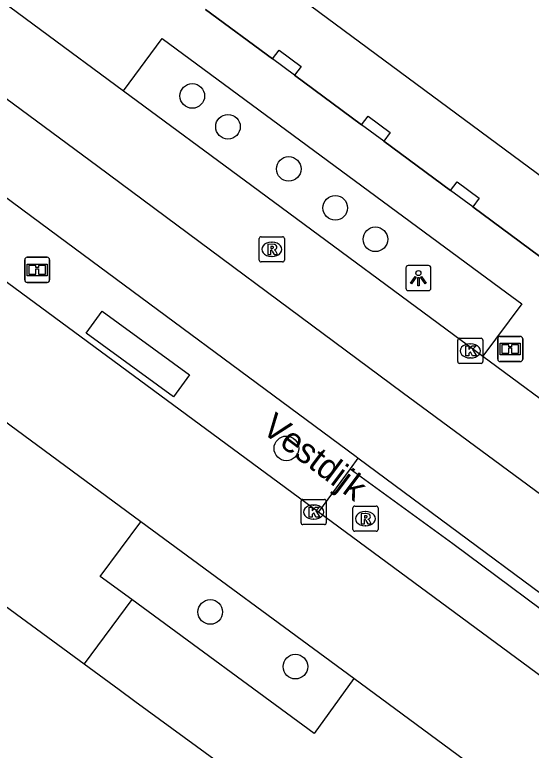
# Model space of a CAD drawing. Extents: x 161087 to 161922, y 382574 to 383873.
# Drawn here: x 161371.97 to 161392.5, y 383524.92 to 383554.13 of the extents above; entities that cross this region are included whole.
import ezdxf

# ---------------------------------------------------------------- set-up
doc = ezdxf.new("R2010")
doc.units = 0
for name, color, linetype in [('IMGEO_Berm_gesloten', 7, 'Continuous'), ('IMGEO_Boom', 7, 'Continuous'), ('IMGEO_Fietspad_gesloten', 7, 'Continuous'), ('IMGEO_Informatiebord', 7, 'Continuous'), ('IMGEO_Kolk', 7, 'Continuous'), ('IMGEO_Lichtpunt', 7, 'Continuous'), ('IMGEO_Openbare_ruimte_label', 7, 'Continuous'), ('IMGEO_OVBaan_gesloten', 7, 'Continuous'), ('IMGEO_Pand', 7, 'Continuous'), ('IMGEO_Pand_overbouw', 7, 'Continuous'), ('IMGEO_Rijbaan_lokaal_gesloten', 7, 'Continuous'), ('IMGEO_Rioolput', 7, 'Continuous'), ('IMGEO_Voetpad_gesloten', 7, 'Continuous'), ('IMGEO_Voetpad_open', 7, 'Continuous')]:
    doc.layers.add(name, color=color, linetype=linetype)

msp = doc.modelspace()

# ---------------------------------------------------------------- linework, layer by layer
at = {"layer": 'IMGEO_Berm_gesloten'}
msp.add_lwpolyline([(161385.302, 383536.102), (161389.378, 383533.131), (161394.611, 383529.244), (161397.427, 383527.168)], dxfattribs=at)
at = {"layer": 'IMGEO_Boom'}
for centre in [(161379.025, 383550.907), (161380.444, 383549.683), (161382.859, 383548.009), (161384.708, 383546.463), (161386.304, 383545.214), (161382.765, 383536.911), (161379.739, 383530.415), (161383.124, 383528.244)]:
    msp.add_circle(centre, 0.489, dxfattribs=at)
at = {"layer": 'IMGEO_Fietspad_gesloten'}
for points in [[(161356.043, 383555.001), (161356.248, 383554.848), (161364.353, 383548.887), (161384.036, 383534.394)], [(161376.98, 383533.997), (161370.397, 383538.844)], [(161384.036, 383534.394), (161395.411, 383526.019), (161396.168, 383525.461)], [(161385.44, 383527.768), (161376.98, 383533.997)], [(161390.737, 383523.876), (161389.846, 383524.524), (161385.44, 383527.768)]]:
    msp.add_lwpolyline(points, dxfattribs=at)
at = {"layer": 'IMGEO_Informatiebord'}
for p, q in [((161372.366, 383543.601), (161372.366, 383544.401)), ((161372.366, 383544.401), (161372.366, 383543.601)), ((161372.466, 383544.501), (161373.256, 383544.501)), ((161373.256, 383544.501), (161372.466, 383544.501)), ((161373.356, 383544.401), (161373.356, 383543.601)), ((161373.356, 383543.601), (161373.356, 383544.401)), ((161373.256, 383543.501), (161372.466, 383543.501)), ((161372.466, 383543.501), (161373.256, 383543.501)), ((161391.167, 383540.457), (161391.167, 383541.257)), ((161391.167, 383541.257), (161391.167, 383540.457)), ((161391.267, 383541.357), (161392.057, 383541.357)), ((161392.057, 383541.357), (161391.267, 383541.357)), ((161392.157, 383541.257), (161392.157, 383540.457)), ((161392.157, 383540.457), (161392.157, 383541.257)), ((161392.057, 383540.357), (161391.267, 383540.357)), ((161391.267, 383540.357), (161392.057, 383540.357))]:
    msp.add_line(p, q, dxfattribs=at)
for points in [[(161372.467, 383544.233), (161373.255, 383544.233), (161373.255, 383543.769), (161372.467, 383543.769), (161372.467, 383544.233)], [(161372.532, 383544.168), (161372.532, 383543.834), (161372.807, 383543.834), (161372.808, 383544.047), (161372.912, 383544.048), (161372.913, 383543.834), (161373.19, 383543.834), (161373.19, 383544.168), (161372.914, 383544.168), (161372.914, 383544.088), (161372.808, 383544.088), (161372.808, 383544.168), (161372.532, 383544.168)], [(161391.268, 383541.089), (161392.056, 383541.089), (161392.056, 383540.625), (161391.268, 383540.625), (161391.268, 383541.089)], [(161391.333, 383541.024), (161391.333, 383540.69), (161391.608, 383540.69), (161391.609, 383540.903), (161391.713, 383540.904), (161391.714, 383540.69), (161391.991, 383540.69), (161391.991, 383541.024), (161391.715, 383541.024), (161391.715, 383540.944), (161391.609, 383540.944), (161391.609, 383541.024), (161391.333, 383541.024)]]:
    msp.add_lwpolyline(points, dxfattribs=at)
for centre, start, end in [((161372.466, 383544.401), 90, 180), ((161372.466, 383544.401), 90, 180), ((161373.256, 383544.401), 0, 90), ((161373.256, 383544.401), 360, 90), ((161372.466, 383543.601), 180, 270), ((161372.466, 383543.601), 180, 270), ((161373.256, 383543.601), 270, 0), ((161373.256, 383543.601), 270, 0), ((161391.267, 383541.257), 90, 180), ((161391.267, 383541.257), 90, 180), ((161392.057, 383541.257), 0, 90), ((161392.057, 383541.257), 360, 90), ((161391.267, 383540.457), 180, 270), ((161391.267, 383540.457), 180, 270), ((161392.057, 383540.457), 270, 0), ((161392.057, 383540.457), 270, 0)]:
    msp.add_arc(centre, 0.1, start, end, dxfattribs=at)
at = {"layer": 'IMGEO_Kolk'}
for p, q in [((161389.573, 383540.357), (161389.573, 383541.209)), ((161389.648, 383541.283), (161390.5, 383541.283)), ((161390.574, 383541.209), (161390.574, 383540.357)), ((161390.061, 383541.063), (161390.086, 383541.063)), ((161390.084, 383540.503), (161390.059, 383540.503)), ((161390.5, 383540.283), (161389.648, 383540.283)), ((161383.348, 383533.957), (161383.348, 383534.809)), ((161383.423, 383534.883), (161384.275, 383534.883)), ((161384.349, 383534.809), (161384.349, 383533.957)), ((161383.836, 383534.663), (161383.861, 383534.663)), ((161384.275, 383533.883), (161383.423, 383533.883)), ((161383.859, 383534.103), (161383.834, 383534.103))]:
    msp.add_line(p, q, dxfattribs=at)
for points in [[(161389.573, 383540.357), (161389.573, 383541.209)], [(161389.648, 383541.283), (161390.5, 383541.283)], [(161390.574, 383541.209), (161390.574, 383540.357)], [(161389.894, 383540.983), (161390.017, 383540.983), (161390.017, 383540.832), (161390.147, 383540.983), (161390.311, 383540.983), (161390.165, 383540.832), (161390.318, 383540.583), (161390.166, 383540.583), (161390.081, 383540.747), (161390.017, 383540.68), (161390.017, 383540.583), (161389.894, 383540.583), (161389.894, 383540.983)], [(161390.5, 383540.283), (161389.648, 383540.283)], [(161383.348, 383533.957), (161383.348, 383534.809)], [(161383.423, 383534.883), (161384.275, 383534.883)], [(161384.349, 383534.809), (161384.349, 383533.957)], [(161383.669, 383534.583), (161383.792, 383534.583), (161383.792, 383534.432), (161383.922, 383534.583), (161384.086, 383534.583), (161383.94, 383534.432), (161384.093, 383534.183), (161383.941, 383534.183), (161383.856, 383534.347), (161383.792, 383534.28), (161383.792, 383534.183), (161383.669, 383534.183), (161383.669, 383534.583)], [(161384.275, 383533.883), (161383.423, 383533.883)]]:
    msp.add_lwpolyline(points, dxfattribs=at)
for centre, start, end in [((161389.65, 383541.207), 91.552, 178.448), ((161389.65, 383541.207), 91.552, 178.448), ((161390.498, 383541.207), 1.552, 88.448), ((161390.498, 383541.207), 1.552, 88.448), ((161389.65, 383540.359), 181.552, 268.448), ((161389.65, 383540.359), 181.552, 268.448), ((161390.498, 383540.359), 271.552, 358.448), ((161390.498, 383540.359), 271.552, 358.448), ((161383.425, 383534.807), 91.552, 178.448), ((161383.425, 383534.807), 91.552, 178.448), ((161384.273, 383534.807), 1.552, 88.448), ((161384.273, 383534.807), 1.552, 88.448), ((161383.425, 383533.959), 181.552, 268.448), ((161383.425, 383533.959), 181.552, 268.448), ((161384.273, 383533.959), 271.552, 358.448), ((161384.273, 383533.959), 271.552, 358.448)]:
    msp.add_arc(centre, 0.0765, start, end, dxfattribs=at)
for centre, major_axis, ratio, start_param, end_param in [((161390.06, 383540.783), (-0.387, 0.002), 0.722429, 4.712389, 7.853982), ((161390.085, 383540.783), (-0.39, 0.002), 0.717154, 1.570796, 4.712389), ((161383.835, 383534.383), (-0.387, 0.002), 0.722429, 4.712389, 7.853982), ((161383.86, 383534.383), (-0.39, 0.002), 0.717154, 1.570796, 4.712389)]:
    msp.add_ellipse(centre, major_axis=major_axis, ratio=ratio, start_param=start_param, end_param=end_param, dxfattribs=at)
at = {"layer": 'IMGEO_Lichtpunt'}
for p, q in [((161388.416, 383544.172), (161387.608, 383544.172)), ((161388.416, 383544.172), (161387.608, 383544.172)), ((161387.514, 383544.077), (161387.514, 383543.27)), ((161387.514, 383544.077), (161387.514, 383543.27)), ((161388.51, 383543.27), (161388.51, 383544.077)), ((161388.51, 383543.27), (161388.51, 383544.077)), ((161387.608, 383543.176), (161388.416, 383543.176)), ((161387.608, 383543.176), (161388.416, 383543.176))]:
    msp.add_line(p, q, dxfattribs=at)
for points in [[(161387.888, 383543.741), (161387.927, 383543.713), (161387.739, 383543.451), (161387.701, 383543.478), (161387.888, 383543.741)], [(161387.99, 383543.693), (161388.037, 383543.693), (161388.037, 383543.371), (161387.99, 383543.371), (161387.99, 383543.693)], [(161388.1, 383543.713), (161388.138, 383543.74), (161388.325, 383543.478), (161388.286, 383543.45), (161388.1, 383543.713)]]:
    msp.add_lwpolyline(points, dxfattribs=at)
msp.add_circle((161388.013, 383543.875), 0.0994, dxfattribs=at)
for centre, start, end in [((161387.608, 383544.077), 90, 180), ((161387.608, 383544.077), 90, 180), ((161388.416, 383544.077), 0, 90), ((161388.416, 383544.077), 0, 90), ((161387.608, 383543.27), 180, 270), ((161387.608, 383543.27), 180, 270), ((161388.416, 383543.27), 270, 0), ((161388.416, 383543.27), 270, 360)]:
    msp.add_arc(centre, 0.0946, start, end, dxfattribs=at)
at = {"layer": 'IMGEO_OVBaan_gesloten'}
for points in [[(161351.148, 383567.363), (161353.185, 383565), (161356.474, 383562.003), (161375.276, 383548.121), (161387.371, 383539.14), (161426.771, 383510.12)], [(161385.611, 383536.518), (161385.533, 383536.576), (161373.37, 383545.571), (161361.784, 383554.138), (161357.636, 383557.181)], [(161397.72, 383527.565), (161396.911, 383528.161), (161385.611, 383536.518)]]:
    msp.add_lwpolyline(points, dxfattribs=at)
at = {"layer": 'IMGEO_Pand'}
for points in [[(161440.058, 383518.981), (161438.297, 383520.868), (161434.369, 383517.049), (161377.991, 383558.729), (161377.881, 383558.576), (161369.549, 383564.748)], [(161382.217, 383552.377), (161382.473, 383552.723), (161383.35, 383552.075), (161383.094, 383551.729)], [(161383.094, 383551.729), (161382.217, 383552.377)], [(161385.756, 383549.762), (161386.012, 383550.108), (161386.888, 383549.46), (161386.632, 383549.114)], [(161386.632, 383549.114), (161385.756, 383549.762)], [(161389.294, 383547.147), (161389.55, 383547.493), (161390.427, 383546.845), (161390.171, 383546.499)], [(161390.171, 383546.499), (161389.294, 383547.147)], [(161358.018, 383540.596), (161374.723, 383528.36)], [(161374.723, 383528.36), (161376.115, 383527.34), (161376.746, 383526.878), (161381.984, 383523.041)]]:
    msp.add_lwpolyline(points, dxfattribs=at)
at = {"layer": 'IMGEO_Pand_overbouw'}
for points in [[(161434.369, 383517.049), (161377.991, 383558.729)], [(161379.555, 383554.344), (161382.217, 383552.377), (161382.473, 383552.723), (161383.35, 383552.075), (161383.094, 383551.729), (161385.756, 383549.762), (161386.012, 383550.108), (161386.888, 383549.46), (161386.632, 383549.114), (161389.294, 383547.147), (161389.55, 383547.493), (161390.427, 383546.845), (161390.171, 383546.499), (161392.841, 383544.526)]]:
    msp.add_lwpolyline(points, dxfattribs=at)
at = {"layer": 'IMGEO_Rijbaan_lokaal_gesloten'}
for points in [[(161369.68, 383555.995), (161376.296, 383551.113)], [(161376.296, 383551.113), (161381.393, 383547.352), (161390.572, 383540.579)], [(161390.572, 383540.579), (161397.967, 383535.123), (161401.235, 383532.711), (161405.182, 383529.797), (161416.954, 383521.105), (161418.069, 383520.287), (161421.096, 383518.064), (161425.657, 383514.716)]]:
    msp.add_lwpolyline(points, dxfattribs=at)
at = {"layer": 'IMGEO_Rioolput'}
for p, q in [((161381.761, 383545.316), (161382.613, 383545.316)), ((161381.686, 383544.39), (161381.686, 383545.242)), ((161382.174, 383545.096), (161382.199, 383545.096)), ((161382.687, 383545.242), (161382.687, 383544.39)), ((161382.197, 383544.536), (161382.172, 383544.536)), ((161382.613, 383544.316), (161381.761, 383544.316)), ((161385.406, 383533.693), (161385.406, 383534.545)), ((161385.481, 383534.619), (161386.333, 383534.619)), ((161386.407, 383534.545), (161386.407, 383533.693)), ((161385.894, 383534.399), (161385.919, 383534.399)), ((161386.333, 383533.619), (161385.481, 383533.619)), ((161385.917, 383533.839), (161385.892, 383533.839))]:
    msp.add_line(p, q, dxfattribs=at)
for points in [[(161381.761, 383545.316), (161382.613, 383545.316)], [(161381.686, 383544.39), (161381.686, 383545.242)], [(161382.275, 383545.014), (161382.023, 383545.016), (161382.023, 383544.616)], [(161382.687, 383545.242), (161382.687, 383544.39)], [(161382.023, 383544.616), (161382.147, 383544.616), (161382.147, 383544.778), (161382.158, 383544.778)], [(161382.201, 383544.935), (161382.147, 383544.935), (161382.147, 383544.854)], [(161382.147, 383544.854), (161382.199, 383544.854)], [(161382.205, 383544.749), (161382.276, 383544.616), (161382.416, 383544.616), (161382.351, 383544.742)], [(161382.613, 383544.316), (161381.761, 383544.316)], [(161385.406, 383533.693), (161385.406, 383534.545)], [(161385.481, 383534.619), (161386.333, 383534.619)], [(161386.407, 383534.545), (161386.407, 383533.693)], [(161385.995, 383534.317), (161385.743, 383534.319), (161385.743, 383533.919)], [(161385.921, 383534.238), (161385.867, 383534.238), (161385.867, 383534.157)], [(161385.743, 383533.919), (161385.867, 383533.919), (161385.867, 383534.081), (161385.878, 383534.081)], [(161385.867, 383534.157), (161385.919, 383534.157)], [(161385.925, 383534.052), (161385.996, 383533.919), (161386.136, 383533.919), (161386.071, 383534.045)], [(161386.333, 383533.619), (161385.481, 383533.619)]]:
    msp.add_lwpolyline(points, dxfattribs=at)
for centre, radius, start, end in [((161381.763, 383545.24), 0.0765, 91.552, 178.448), ((161381.763, 383545.24), 0.0765, 91.552, 178.448), ((161382.611, 383545.24), 0.0765, 1.552, 88.448), ((161382.611, 383545.24), 0.0765, 1.552, 88.448), ((161382.274, 383544.904), 0.109, 350.3612, 89.416), ((161382.157, 383544.725), 0.0533, 26.0293, 88.6989), ((161382.183, 383545.043), 0.19, 274.7715, 282.9687), ((161382.207, 383544.839), 0.0964, 77.0061, 93.1865), ((161382.221, 383544.896), 0.0378, 276.6634, 79.6772), ((161382.272, 383544.904), 0.112, 277.5842, 350.9817), ((161382.256, 383544.689), 0.108, 29.5134, 73.7905), ((161381.763, 383544.392), 0.0765, 181.552, 268.448), ((161381.763, 383544.392), 0.0765, 181.552, 268.448), ((161382.611, 383544.392), 0.0765, 271.552, 358.448), ((161382.611, 383544.392), 0.0765, 271.552, 358.448), ((161385.483, 383534.543), 0.0765, 91.552, 178.448), ((161385.483, 383534.543), 0.0765, 91.552, 178.448), ((161386.331, 383534.543), 0.0765, 1.552, 88.448), ((161386.331, 383534.543), 0.0765, 1.552, 88.448), ((161385.927, 383534.142), 0.0964, 77.0061, 93.1865), ((161385.941, 383534.199), 0.0378, 276.6634, 79.6772), ((161385.994, 383534.207), 0.109, 350.3612, 89.416), ((161385.992, 383534.207), 0.112, 277.5842, 350.9817), ((161385.877, 383534.028), 0.0533, 26.0293, 88.6989), ((161385.903, 383534.346), 0.19, 274.7715, 282.9687), ((161385.976, 383533.992), 0.108, 29.5134, 73.7905), ((161385.483, 383533.695), 0.0765, 181.552, 268.448), ((161385.483, 383533.695), 0.0765, 181.552, 268.448), ((161386.331, 383533.695), 0.0765, 271.552, 358.448), ((161386.331, 383533.695), 0.0765, 271.552, 358.448)]:
    msp.add_arc(centre, radius, start, end, dxfattribs=at)
for centre, major_axis, ratio, start_param, end_param in [((161382.173, 383544.816), (-0.387, 0.002), 0.722429, 4.712389, 7.853982), ((161382.198, 383544.816), (-0.39, 0.002), 0.717154, 1.570796, 4.712389), ((161385.893, 383534.119), (-0.387, 0.002), 0.722429, 4.712389, 7.853982), ((161385.918, 383534.119), (-0.39, 0.002), 0.717154, 1.570796, 4.712389)]:
    msp.add_ellipse(centre, major_axis=major_axis, ratio=ratio, start_param=start_param, end_param=end_param, dxfattribs=at)
at = {"layer": 'IMGEO_Voetpad_gesloten'}
for points in [[(161382.217, 383552.377), (161379.555, 383554.344)], [(161385.756, 383549.762), (161383.094, 383551.729)], [(161389.294, 383547.147), (161386.632, 383549.114)], [(161392.841, 383544.526), (161390.171, 383546.499)], [(161375.444, 383542.364), (161378.913, 383539.829), (161378.276, 383538.957), (161374.807, 383541.492), (161375.444, 383542.364)], [(161376.617, 383530.914), (161374.723, 383528.36)], [(161385.44, 383527.768), (161383.867, 383525.586), (161376.617, 383530.914)]]:
    msp.add_lwpolyline(points, dxfattribs=at)
at = {"layer": 'IMGEO_Voetpad_open'}
for points in [[(161376.296, 383551.113), (161377.831, 383553.187), (161391.528, 383543.091), (161392.124, 383542.653), (161390.572, 383540.579)], [(161385.611, 383536.518), (161385.302, 383536.102)], [(161385.302, 383536.102), (161384.036, 383534.394)], [(161376.617, 383530.914), (161375.37, 383531.83), (161376.98, 383533.997)]]:
    msp.add_lwpolyline(points, dxfattribs=at)

# ---------------------------------------------------------------- texts
at = {"layer": 'IMGEO_Openbare_ruimte_label'}
msp.add_text('Vestdijk', height=1, rotation=323.1301, dxfattribs=at).set_placement((161381.731, 383537.586))

doc.saveas('drawing.dxf')
